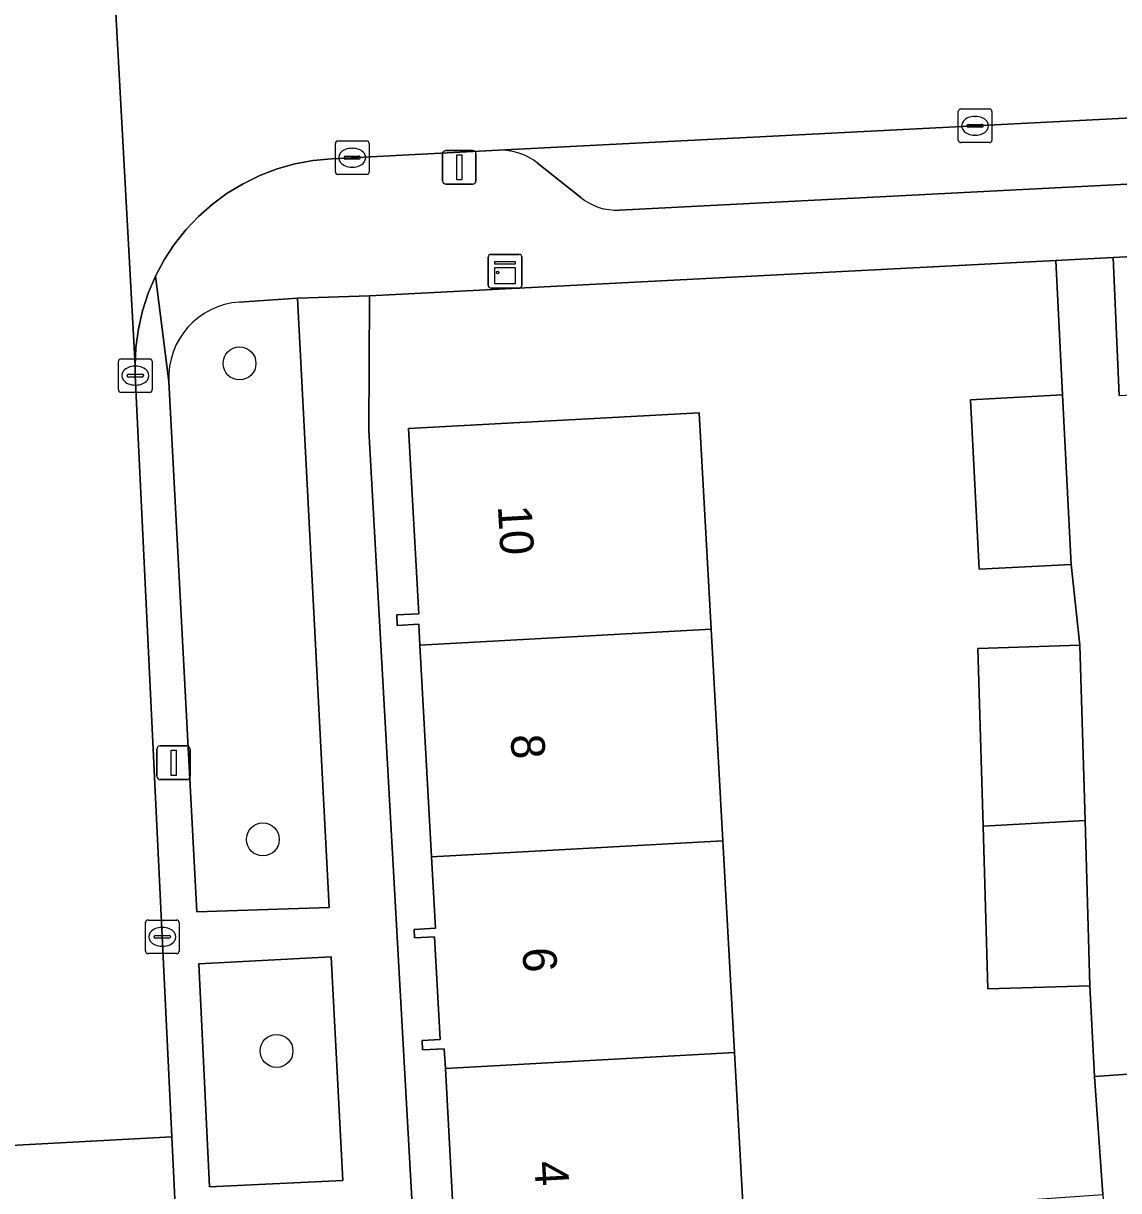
# Model space of a CAD drawing. Extents: x 161084 to 161928, y 385354 to 386522.
# Drawn here: x 161331.43 to 161363.97, y 385878.83 to 385913.52 of the extents above; entities that cross this region are included whole.
import ezdxf

# ---------------------------------------------------------------- set-up
doc = ezdxf.new("R2010")
doc.units = 0
for name, color, linetype in [('IMGEO_Boom', 7, 'Continuous'), ('IMGEO_Erf', 7, 'Continuous'), ('IMGEO_Groenvoorziening', 7, 'Continuous'), ('IMGEO_Kast', 7, 'Continuous'), ('IMGEO_Kolk', 7, 'Continuous'), ('IMGEO_Lichtmast', 7, 'Continuous'), ('IMGEO_Pand', 7, 'Continuous'), ('IMGEO_Pand_nummerreeks', 7, 'Continuous'), ('IMGEO_Parkeervlak_open', 7, 'Continuous'), ('IMGEO_Rijbaan_lokaal_open', 7, 'Continuous'), ('IMGEO_Voetpad_open', 7, 'Continuous')]:
    doc.layers.add(name, color=color, linetype=linetype)

msp = doc.modelspace()

# ---------------------------------------------------------------- linework, layer by layer
at = {"layer": 'IMGEO_Boom'}
for centre in [(161337.855, 385903.415), (161338.549, 385889.267), (161338.955, 385882.98)]:
    msp.add_circle(centre, 0.489, dxfattribs=at)
at = {"layer": 'IMGEO_Erf'}
msp.add_lwpolyline([(161423.947, 385907.942), (161423.887, 385909.661), (161363.805, 385906.561), (161363.991, 385902.464), (161370.131, 385902.781), (161376.122, 385903.089), (161382.115, 385903.398), (161388.107, 385903.707), (161394.099, 385904.016), (161400.091, 385904.325), (161406.083, 385904.634), (161412.075, 385904.943), (161418.067, 385905.252), (161424.07, 385905.561)], close=True, dxfattribs=at)
for points in [[(161367.189, 385871.017), (161363.95, 385870.789), (161360.291, 385870.532), (161359.94, 385875.52), (161359.834, 385877.023), (161359.734, 385878.45), (161363.5, 385878.715), (161363.253, 385882.221), (161363.118, 385884.92), (161360.089, 385884.83), (161359.945, 385889.658), (161359.788, 385894.946), (161362.817, 385895.036), (161362.558, 385897.435), (161359.829, 385897.295), (161359.569, 385902.335), (161362.298, 385902.476), (161362.101, 385906.473), (161341.716, 385905.421), (161341.694, 385901.424), (161343.64, 385866.716), (161388.154, 385856.304)], [(161344.265, 385877.064), (161343.97, 385882.463), (161343.938, 385883.046), (161343.293, 385883.011), (161343.278, 385883.295), (161343.814, 385883.324), (161343.647, 385886.375), (161343.053, 385886.342), (161343.04, 385886.593), (161343.673, 385886.628), (161343.557, 385888.749), (161343.214, 385895.04), (161343.18, 385895.66), (161342.542, 385895.625), (161342.525, 385895.941), (161343.178, 385895.976), (161342.877, 385901.479), (161351.505, 385901.95), (161351.862, 385895.52), (161352.211, 385889.229), (161352.56, 385882.939), (161352.91, 385876.649)]]:
    msp.add_lwpolyline(points, dxfattribs=at)
at = {"layer": 'IMGEO_Groenvoorziening'}
msp.add_lwpolyline([(161335.757, 385902.878), (161336.589, 385887.113), (161340.518, 385887.243), (161339.579, 385905.351), (161337.852, 385905.237)], dxfattribs=at)
msp.add_lwpolyline([(161336.962, 385878.942), (161340.925, 385879.133), (161340.573, 385885.774), (161336.643, 385885.574)], close=True, dxfattribs=at)
msp.add_arc((161338.001, 385902.995), 2.247, 93.8082, 182.976, dxfattribs=at)
at = {"layer": 'IMGEO_Kast'}
for p, q in [((161345.244, 385905.729), (161345.244, 385906.57)), ((161345.244, 385906.57), (161345.244, 385905.729)), ((161345.319, 385906.654), (161346.16, 385906.654)), ((161346.16, 385906.654), (161345.319, 385906.654)), ((161346.244, 385906.579), (161346.244, 385905.738)), ((161346.244, 385905.738), (161346.244, 385906.579)), ((161346.169, 385905.654), (161345.328, 385905.654)), ((161345.328, 385905.654), (161346.169, 385905.654))]:
    msp.add_line(p, q, dxfattribs=at)
for points in [[(161345.439, 385906.444), (161346.039, 385906.444), (161346.039, 385906.359), (161345.439, 385906.359), (161345.439, 385906.444)], [(161345.439, 385906.269), (161346.039, 385906.269), (161346.039, 385905.78), (161345.439, 385905.78), (161345.439, 385906.269)]]:
    msp.add_lwpolyline(points, dxfattribs=at)
msp.add_circle((161345.523, 385906.118), 0.0377, dxfattribs=at)
for centre, start, end in [((161345.322, 385906.576), 92.4484, 184.2845), ((161345.322, 385906.576), 92.4484, 184.2845), ((161346.166, 385906.576), 2.4484, 94.2845), ((161346.166, 385906.576), 2.4484, 94.2845), ((161345.322, 385905.732), 182.4484, 274.2845), ((161345.322, 385905.732), 182.4484, 274.2845), ((161346.166, 385905.732), 272.4484, 4.2845), ((161346.166, 385905.732), 272.4484, 4.2845)]:
    msp.add_arc(centre, 0.0779, start, end, dxfattribs=at)
at = {"layer": 'IMGEO_Kolk'}
for p, q in [((161359.281, 385910.976), (161360.133, 385910.976)), ((161359.206, 385910.05), (161359.206, 385910.902)), ((161359.694, 385910.756), (161359.719, 385910.756)), ((161360.207, 385910.902), (161360.207, 385910.05)), ((161359.465, 385910.47), (161359.465, 385910.482)), ((161359.903, 385910.433), (161359.505, 385910.433)), ((161359.508, 385910.519), (161359.906, 385910.519)), ((161359.949, 385910.482), (161359.949, 385910.47)), ((161340.704, 385909.102), (161340.704, 385909.954)), ((161340.779, 385910.028), (161341.631, 385910.028)), ((161341.705, 385909.954), (161341.705, 385909.102)), ((161360.133, 385909.976), (161359.281, 385909.976)), ((161359.717, 385910.196), (161359.692, 385910.196)), ((161340.963, 385909.522), (161340.963, 385909.534)), ((161341.006, 385909.571), (161341.404, 385909.571)), ((161341.192, 385909.808), (161341.217, 385909.808)), ((161341.447, 385909.534), (161341.447, 385909.522)), ((161341.401, 385909.485), (161341.003, 385909.485)), ((161341.215, 385909.248), (161341.19, 385909.248)), ((161341.631, 385909.028), (161340.779, 385909.028)), ((161334.26, 385902.625), (161334.26, 385903.477)), ((161334.335, 385903.551), (161335.187, 385903.551)), ((161334.748, 385903.331), (161334.773, 385903.331)), ((161335.261, 385903.477), (161335.261, 385902.625)), ((161334.519, 385903.045), (161334.519, 385903.057)), ((161334.957, 385903.008), (161334.559, 385903.008)), ((161334.562, 385903.094), (161334.96, 385903.094)), ((161335.003, 385903.057), (161335.003, 385903.045)), ((161334.771, 385902.771), (161334.746, 385902.771)), ((161335.187, 385902.551), (161334.335, 385902.551)), ((161335.062, 385885.946), (161335.062, 385886.798)), ((161335.137, 385886.872), (161335.989, 385886.872)), ((161335.55, 385886.652), (161335.575, 385886.652)), ((161336.063, 385886.798), (161336.063, 385885.946)), ((161335.321, 385886.366), (161335.321, 385886.378)), ((161335.759, 385886.329), (161335.361, 385886.329)), ((161335.364, 385886.415), (161335.762, 385886.415)), ((161335.805, 385886.378), (161335.805, 385886.366)), ((161335.573, 385886.092), (161335.548, 385886.092)), ((161335.989, 385885.872), (161335.137, 385885.872))]:
    msp.add_line(p, q, dxfattribs=at)
for points in [[(161359.281, 385910.976), (161360.133, 385910.976)], [(161359.206, 385910.05), (161359.206, 385910.902)], [(161360.207, 385910.902), (161360.207, 385910.05)], [(161340.704, 385909.102), (161340.704, 385909.954)], [(161340.779, 385910.028), (161341.631, 385910.028)], [(161341.705, 385909.954), (161341.705, 385909.102)], [(161360.133, 385909.976), (161359.281, 385909.976)], [(161341.631, 385909.028), (161340.779, 385909.028)], [(161334.26, 385902.625), (161334.26, 385903.477)], [(161334.335, 385903.551), (161335.187, 385903.551)], [(161335.261, 385903.477), (161335.261, 385902.625)], [(161335.187, 385902.551), (161334.335, 385902.551)], [(161335.062, 385885.946), (161335.062, 385886.798)], [(161335.137, 385886.872), (161335.989, 385886.872)], [(161336.063, 385886.798), (161336.063, 385885.946)], [(161335.989, 385885.872), (161335.137, 385885.872)]]:
    msp.add_lwpolyline(points, dxfattribs=at)
for centre, radius, start, end in [((161359.283, 385910.9), 0.0765, 91.552, 178.448), ((161359.283, 385910.9), 0.0765, 91.552, 178.448), ((161360.131, 385910.9), 0.0765, 1.552, 88.448), ((161360.131, 385910.9), 0.0765, 1.552, 88.448), ((161359.505, 385910.479), 0.0403, 85.8775, 175.7526), ((161359.502, 385910.469), 0.0366, 178.938, 274.7102), ((161359.906, 385910.476), 0.043, 264.8664, 352.4533), ((161359.91, 385910.481), 0.0386, 1.7309, 96.639), ((161340.781, 385909.952), 0.0765, 91.552, 178.448), ((161340.781, 385909.952), 0.0765, 91.552, 178.448), ((161341.629, 385909.952), 0.0765, 1.552, 88.448), ((161341.629, 385909.952), 0.0765, 1.552, 88.448), ((161359.283, 385910.052), 0.0765, 181.552, 268.448), ((161359.283, 385910.052), 0.0765, 181.552, 268.448), ((161360.131, 385910.052), 0.0765, 271.552, 358.448), ((161360.131, 385910.052), 0.0765, 271.552, 358.448), ((161341.003, 385909.531), 0.0403, 85.8775, 175.7526), ((161341.408, 385909.533), 0.0386, 1.7309, 96.639), ((161341, 385909.521), 0.0366, 178.938, 274.7102), ((161341.404, 385909.528), 0.043, 264.8664, 352.4533), ((161340.781, 385909.104), 0.0765, 181.552, 268.448), ((161340.781, 385909.104), 0.0765, 181.552, 268.448), ((161341.629, 385909.104), 0.0765, 271.552, 358.448), ((161341.629, 385909.104), 0.0765, 271.552, 358.448), ((161334.337, 385903.475), 0.0765, 91.552, 178.448), ((161334.337, 385903.475), 0.0765, 91.552, 178.448), ((161335.185, 385903.475), 0.0765, 1.552, 88.448), ((161335.185, 385903.475), 0.0765, 1.552, 88.448), ((161334.559, 385903.054), 0.0403, 85.8775, 175.7526), ((161334.556, 385903.044), 0.0366, 178.938, 274.7102), ((161334.96, 385903.051), 0.043, 264.8664, 352.4533), ((161334.964, 385903.056), 0.0386, 1.7309, 96.639), ((161334.337, 385902.627), 0.0765, 181.552, 268.448), ((161334.337, 385902.627), 0.0765, 181.552, 268.448), ((161335.185, 385902.627), 0.0765, 271.552, 358.448), ((161335.185, 385902.627), 0.0765, 271.552, 358.448), ((161335.139, 385886.796), 0.0765, 91.552, 178.448), ((161335.139, 385886.796), 0.0765, 91.552, 178.448), ((161335.987, 385886.796), 0.0765, 1.552, 88.448), ((161335.987, 385886.796), 0.0765, 1.552, 88.448), ((161335.361, 385886.375), 0.0403, 85.8775, 175.7526), ((161335.358, 385886.365), 0.0366, 178.938, 274.7102), ((161335.762, 385886.372), 0.043, 264.8664, 352.4533), ((161335.766, 385886.377), 0.0386, 1.7309, 96.639), ((161335.139, 385885.948), 0.0765, 181.552, 268.448), ((161335.139, 385885.948), 0.0765, 181.552, 268.448), ((161335.987, 385885.948), 0.0765, 271.552, 358.448), ((161335.987, 385885.948), 0.0765, 271.552, 358.448)]:
    msp.add_arc(centre, radius, start, end, dxfattribs=at)
for centre, major_axis, ratio, start_param, end_param in [((161359.693, 385910.476), (-0.387, 0.002), 0.722429, 4.712389, 7.853982), ((161359.718, 385910.476), (-0.39, 0.002), 0.717154, 1.570796, 4.712389), ((161341.191, 385909.528), (-0.387, 0.002), 0.722429, 4.712389, 7.853982), ((161341.216, 385909.528), (-0.39, 0.002), 0.717154, 1.570796, 4.712389), ((161334.747, 385903.051), (-0.387, 0.002), 0.722429, 4.712389, 7.853982), ((161334.772, 385903.051), (-0.39, 0.002), 0.717154, 1.570796, 4.712389), ((161335.549, 385886.372), (-0.387, 0.002), 0.722429, 4.712389, 7.853982), ((161335.574, 385886.372), (-0.39, 0.002), 0.717154, 1.570796, 4.712389)]:
    msp.add_ellipse(centre, major_axis=major_axis, ratio=ratio, start_param=start_param, end_param=end_param, dxfattribs=at)
at = {"layer": 'IMGEO_Lichtmast'}
for p, q in [((161343.889, 385908.842), (161343.889, 385909.642)), ((161343.889, 385909.642), (161343.889, 385908.842)), ((161343.989, 385909.742), (161344.779, 385909.742)), ((161344.779, 385909.742), (161343.989, 385909.742)), ((161344.879, 385909.642), (161344.879, 385908.842)), ((161344.879, 385908.842), (161344.879, 385909.642)), ((161344.779, 385908.742), (161343.989, 385908.742)), ((161343.989, 385908.742), (161344.779, 385908.742)), ((161335.402, 385891.145), (161335.402, 385891.945)), ((161335.402, 385891.945), (161335.402, 385891.145)), ((161335.502, 385892.045), (161336.292, 385892.045)), ((161336.292, 385892.045), (161335.502, 385892.045)), ((161336.392, 385891.945), (161336.392, 385891.145)), ((161336.392, 385891.145), (161336.392, 385891.945)), ((161336.292, 385891.045), (161335.502, 385891.045)), ((161335.502, 385891.045), (161336.292, 385891.045))]:
    msp.add_line(p, q, dxfattribs=at)
for points in [[(161344.309, 385909.617), (161344.459, 385909.617), (161344.459, 385908.867), (161344.309, 385908.867), (161344.309, 385909.617)], [(161335.822, 385891.92), (161335.972, 385891.92), (161335.972, 385891.17), (161335.822, 385891.17), (161335.822, 385891.92)]]:
    msp.add_lwpolyline(points, dxfattribs=at)
for centre, start, end in [((161343.989, 385909.642), 90, 180), ((161343.989, 385909.642), 90, 180), ((161344.779, 385909.642), 0, 90), ((161344.779, 385909.642), 360, 90), ((161343.989, 385908.842), 180, 270), ((161343.989, 385908.842), 180, 270), ((161344.779, 385908.842), 270, 0), ((161344.779, 385908.842), 270, 0), ((161335.502, 385891.945), 90, 180), ((161335.502, 385891.945), 90, 180), ((161336.292, 385891.945), 0, 90), ((161336.292, 385891.945), 360, 90), ((161335.502, 385891.145), 180, 270), ((161335.502, 385891.145), 180, 270), ((161336.292, 385891.145), 270, 0), ((161336.292, 385891.145), 270, 0)]:
    msp.add_arc(centre, 0.1, start, end, dxfattribs=at)
at = {"layer": 'IMGEO_Pand'}
for points in [[(161362.558, 385897.435), (161362.298, 385902.476), (161359.569, 385902.335), (161359.829, 385897.295)], [(161351.862, 385895.52), (161351.505, 385901.95), (161342.877, 385901.479), (161343.178, 385895.976), (161342.525, 385895.941), (161342.542, 385895.625), (161343.18, 385895.66), (161343.214, 385895.04)], [(161352.211, 385889.229), (161351.862, 385895.52), (161343.214, 385895.04), (161343.557, 385888.749)], [(161359.945, 385889.658), (161362.972, 385889.826), (161362.817, 385895.036), (161359.788, 385894.946)], [(161362.972, 385889.826), (161359.945, 385889.658), (161360.089, 385884.83), (161363.118, 385884.92)], [(161352.56, 385882.939), (161352.211, 385889.229), (161343.557, 385888.749), (161343.673, 385886.628), (161343.04, 385886.593), (161343.053, 385886.342), (161343.647, 385886.375), (161343.814, 385883.324), (161343.278, 385883.295), (161343.293, 385883.011), (161343.938, 385883.046), (161343.97, 385882.463)], [(161352.91, 385876.649), (161352.56, 385882.939), (161343.97, 385882.463), (161344.265, 385877.064), (161343.6, 385877.027), (161343.617, 385876.726), (161344.269, 385876.761), (161344.301, 385876.172)], [(161363.95, 385870.789), (161367.189, 385871.017), (161366.838, 385876.005), (161366.385, 385882.442), (161363.253, 385882.221), (161363.5, 385878.715), (161363.614, 385877.23)]]:
    msp.add_lwpolyline(points, close=True, dxfattribs=at)
at = {"layer": 'IMGEO_Parkeervlak_open'}
for points in [[(161398.69, 385912.468), (161345.55, 385909.752)], [(161349.142, 385907.971), (161395.327, 385910.341)], [(161346.702, 385909.379), (161347.99, 385908.344)]]:
    msp.add_lwpolyline(points, dxfattribs=at)
for centre, radius, start, end in [((161345.579, 385907.877), 1.876, 53.2265, 90.8911), ((161349.058, 385909.678), 1.709, 231.3094, 272.8083)]:
    msp.add_arc(centre, radius, start, end, dxfattribs=at)
at = {"layer": 'IMGEO_Rijbaan_lokaal_open'}
for points in [[(161333.751, 385921.597), (161333.463, 385926.563), (161333.357, 385926.589), (161333.016, 385934.637), (161326.147, 385934.319), (161326.504, 385927.19), (161326.775, 385921.826), (161326.911, 385917.871), (161327.272, 385911.086), (161327.453, 385906.058), (161327.894, 385899.154), (161328.221, 385893.233), (161328.611, 385886.679), (161328.848, 385880.052), (161335.848, 385880.425), (161334.76, 385903.056), (161334.753, 385903.342)], [(161335.848, 385880.425), (161328.848, 385880.052), (161329.041, 385877.041), (161329.307, 385877.237), (161335.985, 385877.558)]]:
    msp.add_lwpolyline(points, close=True, dxfattribs=at)
msp.add_lwpolyline([(161333.751, 385921.597), (161334.753, 385903.342), (161334.777, 385903.892), (161334.85, 385904.437), (161334.971, 385904.974), (161335.14, 385905.498), (161335.355, 385906.005), (161335.614, 385906.49), (161335.916, 385906.95), (161336.257, 385907.382), (161336.636, 385907.781), (161337.049, 385908.145), (161337.493, 385908.471), (161337.964, 385908.755), (161338.458, 385908.997), (161338.973, 385909.193), (161339.502, 385909.343), (161340.043, 385909.444), (161340.591, 385909.497), (161340.8, 385909.508), (161345.55, 385909.752), (161398.69, 385912.468)], dxfattribs=at)
at = {"layer": 'IMGEO_Voetpad_open'}
for points in [[(161337.852, 385905.237), (161339.579, 385905.351), (161341.716, 385905.421), (161362.101, 385906.473), (161363.805, 385906.561), (161423.887, 385909.661), (161423.947, 385907.942), (161429.951, 385908.251), (161429.657, 385913.967), (161435.86, 385914.286), (161469.013, 385915.99)], [(161395.327, 385910.341), (161349.142, 385907.971)], [(161345.55, 385909.752), (161340.8, 385909.508), (161340.591, 385909.497), (161340.043, 385909.444), (161339.502, 385909.343), (161338.973, 385909.193), (161338.458, 385908.997), (161337.964, 385908.755), (161337.493, 385908.471), (161337.049, 385908.145), (161336.636, 385907.781), (161336.257, 385907.382), (161335.916, 385906.95), (161335.614, 385906.49), (161335.355, 385906.005), (161335.757, 385902.878)], [(161347.99, 385908.344), (161346.702, 385909.379)], [(161363.991, 385902.464), (161363.805, 385906.561), (161362.101, 385906.473), (161362.298, 385902.476), (161362.558, 385897.435), (161362.817, 385895.036), (161362.972, 385889.826), (161363.118, 385884.92), (161363.253, 385882.221), (161366.385, 385882.442)], [(161343.64, 385866.716), (161341.694, 385901.424), (161341.716, 385905.421), (161339.579, 385905.351), (161340.518, 385887.243), (161336.589, 385887.113), (161335.757, 385902.878), (161335.355, 385906.005), (161335.14, 385905.498), (161334.971, 385904.974), (161334.85, 385904.437), (161334.777, 385903.892), (161334.753, 385903.342), (161334.76, 385903.056), (161335.848, 385880.425), (161335.985, 385877.558)]]:
    msp.add_lwpolyline(points, dxfattribs=at)
msp.add_lwpolyline([(161336.962, 385878.942), (161336.643, 385885.574), (161340.573, 385885.774), (161340.925, 385879.133)], close=True, dxfattribs=at)
for centre, radius, start, end in [((161345.579, 385907.877), 1.876, 53.2265, 90.8911), ((161349.058, 385909.678), 1.709, 231.3094, 272.8083), ((161338.001, 385902.995), 2.247, 93.8082, 182.976)]:
    msp.add_arc(centre, radius, start, end, dxfattribs=at)

# ---------------------------------------------------------------- texts
at = {"layer": 'IMGEO_Pand_nummerreeks'}
for s, p in [('10', (161345.529, 385899.178)), ('8', (161345.907, 385892.373)), ('6', (161346.258, 385886.033)), ('4', (161346.61, 385879.688))]:
    msp.add_text(s, height=1, rotation=273.1774, dxfattribs=at).set_placement(p)

doc.saveas('drawing.dxf')
